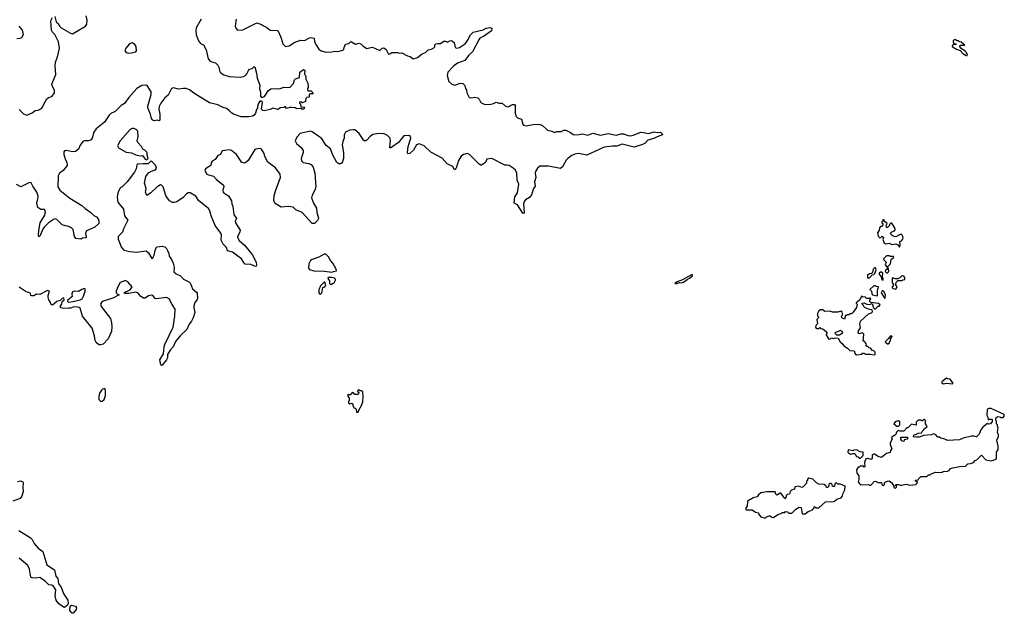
# Model space of a CAD drawing. Extents: x 2293139 to 2515392, y 824115 to 1006937.
# Tile 391 of 417: x 2430830 to 2442330, y 902581 to 909519. Entities that reach past the tile are written whole.
import ezdxf

# ---------------------------------------------------------------- set-up
doc = ezdxf.new("R2010")
doc.units = 0

msp = doc.modelspace()

# ---------------------------------------------------------------- linework, layer by layer
at = {"layer": '0CON10XD'}
for points in [[(2430825, 908468), (2430875, 908418), (2430915, 908403), (2430975, 908429), (2431012, 908458), (2431045, 908461), (2431085, 908480), (2431098, 908495), (2431115, 908540), (2431147, 908595), (2431165, 908611), (2431195, 908616), (2431210, 908625), (2431235, 908663), (2431236, 908695), (2431210, 908745), (2431207, 908765), (2431253, 908877), (2431243, 908975), (2431247, 909023), (2431271, 909085), (2431294, 909185), (2431285, 909260), (2431241, 909345), (2431212, 909372), (2431203, 909395), (2431194, 909505), (2431214, 909545)], [(2431240, 909555), (2431256, 909495), (2431285, 909470), (2431296, 909445), (2431315, 909425), (2431425, 909360), (2431445, 909354), (2431597, 909445), (2431614, 909466), (2431620, 909515), (2431607, 909565)], [(2430795, 909300), (2430835, 909302), (2430855, 909312), (2430876, 909344), (2430864, 909395), (2430825, 909443)], [(2432950, 909525), (2432893, 909425), (2432887, 909393), (2432891, 909341), (2432920, 909270), (2432942, 909242), (2432975, 909224), (2433009, 909165), (2433033, 909063), (2433055, 909036), (2433085, 909024)], [(2433360, 909525), (2433348, 909445), (2433358, 909418), (2433375, 909398), (2433435, 909401), (2433575, 909471), (2433605, 909483), (2433654, 909464), (2433676, 909446), (2433718, 909428), (2433755, 909396), (2433845, 909392), (2433881, 909315), (2433904, 909235), (2433935, 909204), (2433976, 909215), (2434045, 909256), (2434115, 909278), (2434158, 909275), (2434213, 909307), (2434235, 909312), (2434268, 909305), (2434274, 909266), (2434289, 909229), (2434325, 909175), (2434345, 909160), (2434405, 909139), (2434475, 909144), (2434505, 909152), (2434545, 909148), (2434605, 909163), (2434617, 909175), (2434619, 909195), (2434637, 909233), (2434675, 909242), (2434695, 909262), (2434705, 909262), (2434754, 909234), (2434795, 909246), (2434815, 909238), (2434841, 909211), (2434885, 909182), (2434945, 909198), (2434985, 909181), (2435035, 909159), (2435065, 909188), (2435085, 909190), (2435110, 909170), (2435138, 909118), (2435155, 909120), (2435175, 909137), (2435244, 909134), (2435265, 909127), (2435295, 909133), (2435360, 909095), (2435390, 909090), (2435425, 909060), (2435475, 909078), (2435530, 909120), (2435569, 909135), (2435600, 909165), (2435638, 909175), (2435668, 909192), (2435677, 909203), (2435678, 909225), (2435692, 909235), (2435715, 909242), (2435745, 909240), (2435785, 909268), (2435805, 909268), (2435825, 909258), (2435855, 909273), (2435875, 909277), (2435905, 909252), (2435918, 909195), (2435935, 909188), (2435965, 909194), (2436035, 909240), (2436061, 909275), (2436095, 909342), (2436126, 909374), (2436245, 909401), (2436280, 909420), (2436325, 909426), (2436345, 909420), (2436340, 909390), (2436247, 909323), (2436219, 909309), (2436205, 909302), (2436192, 909285), (2436117, 909145), (2436070, 909100), (2436028, 909042), (2435945, 909009), (2435895, 908974), (2435829, 908905), (2435821, 908865), (2435844, 908795), (2435876, 908766), (2435914, 908754), (2435975, 908777), (2436005, 908772), (2436028, 908748), (2436036, 908715), (2436049, 908695), (2436053, 908665), (2436081, 908611), (2436105, 908607), (2436145, 908613), (2436180, 908605), (2436195, 908592), (2436215, 908553), (2436255, 908531), (2436276, 908526), (2436335, 908530), (2436365, 908538), (2436395, 908556), (2436425, 908544), (2436465, 908543), (2436505, 908509), (2436535, 908501), (2436585, 908526), (2436608, 908528), (2436616, 908516), (2436618, 908428), (2436628, 908388), (2436645, 908370), (2436692, 908355), (2436707, 908297), (2436716, 908286), (2436745, 908279), (2436845, 908299), (2436905, 908294), (2436935, 908281), (2436995, 908228), (2437047, 908217), (2437075, 908202), (2437105, 908211), (2437154, 908214), (2437185, 908228), (2437208, 908228), (2437265, 908201), (2437295, 908178), (2437314, 908174), (2437365, 908176), (2437405, 908186), (2437465, 908170), (2437525, 908191), (2437615, 908169), (2437705, 908187), (2437795, 908171), (2437855, 908185), (2437884, 908186), (2437935, 908166), (2437965, 908162), (2437995, 908168), (2438085, 908204), (2438115, 908202), (2438173, 908187), (2438239, 908209), (2438275, 908200), (2438315, 908203), (2438333, 908185), (2438338, 908175), (2438275, 908150), (2438235, 908130), (2438165, 908111), (2438136, 908075), (2438105, 908059), (2438005, 908029), (2437865, 908063), (2437805, 908039), (2437755, 908040), (2437655, 908028), (2437455, 907935), (2437355, 907954), (2437313, 907947), (2437272, 907928), (2437232, 907898), (2437214, 907876), (2437170, 907800), (2437145, 907780), (2437005, 907806), (2436905, 907808), (2436876, 907785), (2436853, 907745), (2436850, 907725), (2436860, 907675), (2436842, 907625), (2436849, 907575), (2436832, 907545), (2436808, 907472), (2436785, 907442), (2436738, 907412), (2436724, 907395), (2436716, 907365), (2436723, 907265), (2436715, 907252), (2436705, 907258), (2436644, 907354), (2436604, 907375), (2436613, 907447), (2436643, 907495), (2436658, 907595), (2436642, 907645), (2436637, 907725), (2436619, 907759), (2436595, 907782), (2436545, 907814), (2436525, 907820), (2436495, 907819), (2436345, 907896), (2436285, 907888), (2436270, 907850), (2436225, 907818), (2436215, 907819), (2436195, 907829), (2436085, 907942), (2436055, 907954), (2436015, 907942), (2435986, 907924), (2435957, 907875), (2435932, 907795)], [(2432105, 909129), (2432135, 909133), (2432186, 909144), (2432196, 909154), (2432192, 909205), (2432175, 909228), (2432145, 909247), (2432112, 909235), (2432070, 909185), (2432058, 909155), (2432075, 909134), (2432105, 909129)], [(2441895, 909100), (2441900, 909115), (2441890, 909125), (2441890, 909135), (2441870, 909155), (2441830, 909180), (2441810, 909205), (2441815, 909220), (2441865, 909220), (2441870, 909225), (2441852, 909232), (2441827, 909257), (2441805, 909260), (2441795, 909270), (2441775, 909270), (2441755, 909286), (2441734, 909276), (2441731, 909261), (2441742, 909242), (2441770, 909235), (2441765, 909230), (2441732, 909228), (2441720, 909215), (2441720, 909205), (2441773, 909173), (2441815, 909160), (2441845, 909122), (2441885, 909100), (2441895, 909100)], [(2433085, 909024), (2433116, 909015), (2433145, 908986), (2433157, 908965), (2433169, 908909), (2433182, 908895), (2433216, 908875), (2433275, 908855), (2433405, 908848), (2433445, 908856), (2433470, 908870), (2433484, 908885), (2433501, 908925), (2433515, 908941), (2433545, 908948), (2433565, 908968), (2433575, 908968), (2433596, 908895), (2433603, 908835), (2433633, 908755), (2433629, 908709), (2433642, 908675), (2433641, 908625), (2433655, 908611), (2433688, 908622), (2433733, 908687), (2433765, 908709), (2433825, 908714), (2433865, 908709), (2433915, 908731), (2433985, 908728), (2434028, 908772), (2434040, 908815), (2434053, 908827), (2434098, 908842), (2434102, 908905), (2434145, 908937), (2434162, 908925), (2434158, 908885), (2434172, 908855), (2434173, 908823), (2434196, 908776), (2434200, 908725), (2434190, 908715), (2434190, 908695), (2434205, 908688), (2434235, 908687), (2434241, 908681), (2434258, 908652), (2434228, 908652), (2434210, 908645), (2434210, 908615), (2434185, 908610), (2434172, 908598), (2434168, 908562), (2434135, 908548), (2434115, 908560), (2434100, 908555), (2434100, 908545), (2434110, 908535), (2434112, 908502), (2434158, 908498), (2434150, 908475), (2434125, 908473), (2434115, 908482), (2434065, 908478), (2434047, 908487), (2434005, 908492), (2433985, 908492), (2433945, 908480), (2433935, 908500), (2433925, 908500), (2433917, 908493), (2433875, 908488), (2433845, 908469), (2433786, 908484), (2433755, 908469), (2433685, 908452), (2433668, 908458), (2433654, 908475), (2433664, 908555), (2433655, 908566), (2433642, 908568), (2433633, 908565), (2433612, 908528), (2433607, 908485), (2433595, 908470), (2433583, 908425), (2433568, 908402), (2433549, 908391), (2433505, 908382), (2433415, 908385), (2433326, 908415), (2433306, 908425), (2433281, 908455), (2433245, 908482), (2433205, 908493), (2433145, 908524), (2433045, 908548), (2432865, 908659), (2432815, 908698), (2432774, 908714), (2432744, 908716), (2432685, 908708), (2432625, 908722), (2432605, 908716), (2432565, 908635), (2432525, 908604), (2432478, 908542), (2432459, 908505), (2432456, 908475), (2432466, 908415), (2432466, 908344), (2432455, 908338), (2432435, 908343), (2432405, 908337), (2432385, 908346), (2432368, 908365), (2432358, 908415), (2432325, 908490), (2432325, 908508), (2432367, 908645), (2432367, 908677), (2432318, 908748), (2432295, 908754), (2432255, 908748), (2432197, 908713), (2432105, 908610), (2432055, 908539), (2432015, 908516), (2431946, 908445), (2431893, 908423), (2431875, 908405), (2431819, 908321), (2431722, 908245), (2431695, 908205), (2431678, 908135), (2431665, 908115), (2431635, 908102), (2431585, 908102), (2431568, 908095), (2431535, 908051), (2431515, 908005), (2431481, 907979), (2431445, 907975), (2431375, 907992), (2431354, 907985), (2431346, 907974), (2431346, 907945), (2431365, 907882), (2431382, 907855), (2431386, 907815), (2431337, 907755), (2431293, 907725), (2431280, 907695), (2431277, 907565), (2431297, 907525), (2431415, 907432), (2431555, 907349), (2431593, 907313), (2431662, 907265), (2431695, 907229), (2431727, 907215), (2431745, 907192), (2431756, 907165), (2431754, 907135), (2431707, 907095), (2431609, 907051), (2431599, 907025), (2431606, 906975), (2431600, 906970), (2431565, 906966), (2431544, 906954), (2431485, 906963), (2431472, 906985), (2431455, 907065), (2431437, 907087), (2431405, 907103), (2431365, 907108), (2431325, 907123), (2431265, 907185), (2431245, 907192), (2431225, 907185), (2431168, 907145), (2431116, 907095), (2431103, 907077), (2431065, 906988), (2431055, 906980), (2431051, 907005), (2431055, 907055), (2431069, 907145), (2431125, 907235), (2431132, 907272), (2431120, 907300), (2431075, 907300), (2431043, 907325), (2431030, 907375), (2431041, 907425), (2431044, 907455), (2431032, 907505), (2430983, 907575), (2430965, 907613), (2430955, 907617), (2430935, 907613), (2430845, 907566), (2430791, 907591)], [(2435932, 907795), (2435925, 907778), (2435915, 907768), (2435905, 907768), (2435889, 907805), (2435823, 907833), (2435765, 907902), (2435631, 907971), (2435556, 908045), (2435495, 908068), (2435464, 908056), (2435428, 907995), (2435395, 907962), (2435385, 907954), (2435365, 907953), (2435359, 907965), (2435368, 908035), (2435400, 908135), (2435393, 908153), (2435375, 908164), (2435315, 908162), (2435256, 908085), (2435165, 908022), (2435155, 908023), (2435152, 908032), (2435160, 908105), (2435156, 908135), (2435125, 908164), (2435086, 908186), (2435025, 908190), (2434955, 908176), (2434925, 908155), (2434885, 908110), (2434865, 908101), (2434845, 908110), (2434832, 908132), (2434795, 908188), (2434745, 908230), (2434725, 908233), (2434685, 908227), (2434635, 908204), (2434621, 908175), (2434619, 908135), (2434603, 908097), (2434598, 908055), (2434612, 907965), (2434612, 907895), (2434595, 907845), (2434578, 907835), (2434557, 907833), (2434535, 907850), (2434488, 907935), (2434459, 908009), (2434409, 908049), (2434357, 908125), (2434334, 908145), (2434245, 908209), (2434225, 908216), (2434105, 908187), (2434065, 908146), (2434047, 908105), (2434062, 908072), (2434118, 908025), (2434141, 907991), (2434142, 907965), (2434118, 907895), (2434121, 907871), (2434139, 907851), (2434208, 907838), (2434235, 907825), (2434258, 907795), (2434279, 907725), (2434288, 907565), (2434279, 907525), (2434245, 907467), (2434240, 907435), (2434260, 907375), (2434296, 907315), (2434299, 907265), (2434318, 907215), (2434319, 907195), (2434307, 907173), (2434275, 907138), (2434245, 907138), (2434129, 907265), (2434055, 907296), (2434025, 907329), (2433965, 907337), (2433885, 907328), (2433815, 907370), (2433800, 907405), (2433803, 907465), (2433825, 907539), (2433878, 907675), (2433874, 907715), (2433818, 907788), (2433728, 907855), (2433695, 907919), (2433684, 907955), (2433655, 908004), (2433645, 908011), (2433615, 908014), (2433575, 908003), (2433498, 907875), (2433475, 907852), (2433454, 907844), (2433425, 907850), (2433363, 907945), (2433305, 907989), (2433275, 907999), (2433195, 907988), (2433175, 907942), (2433145, 907930), (2433114, 907886), (2433077, 907865), (2433067, 907845), (2433062, 907815), (2433002, 907775), (2432994, 907755), (2433017, 907715), (2433035, 907704), (2433095, 907691), (2433130, 907650), (2433209, 907585), (2433216, 907566), (2433203, 907525), (2433206, 907505), (2433225, 907486), (2433251, 907471), (2433269, 907459), (2433302, 907402), (2433308, 907365), (2433320, 907335), (2433333, 907243), (2433361, 907195), (2433347, 907165), (2433349, 907145), (2433405, 907060), (2433400, 907035), (2433374, 906985), (2433376, 906965), (2433395, 906939), (2433455, 906883), (2433545, 906773), (2433591, 906685), (2433597, 906655), (2433593, 906637), (2433585, 906634), (2433529, 906659), (2433465, 906662), (2433444, 906684), (2433422, 906722), (2433377, 906757), (2433315, 906800), (2433259, 906819), (2433244, 906855), (2433208, 906895), (2433184, 906944), (2433187, 907003), (2433180, 907025), (2433113, 907113), (2433065, 907226), (2433051, 907285), (2433035, 907311), (2432921, 907401), (2432886, 907455), (2432822, 907495), (2432796, 907494), (2432778, 907485), (2432740, 907440), (2432665, 907392), (2432635, 907381), (2432615, 907384), (2432581, 907401), (2432548, 907445), (2432536, 907465), (2432504, 907565), (2432486, 907586), (2432475, 907588), (2432435, 907565), (2432357, 907493), (2432314, 907464), (2432300, 907505), (2432306, 907545), (2432288, 907608), (2432304, 907686), (2432335, 907729), (2432370, 907750), (2432415, 907764), (2432426, 907785), (2432415, 907820), (2432365, 907870), (2432330, 907835), (2432273, 907833), (2432208, 907832), (2432197, 907823), (2432190, 907775), (2432170, 907735), (2432086, 907624), (2432026, 907564), (2432012, 907558), (2432000, 907545), (2431978, 907495), (2431970, 907445), (2431977, 907385), (2432043, 907303), (2432055, 907225), (2432094, 907175), (2432044, 907075), (2432032, 907035), (2431982, 906985), (2431981, 906955), (2432021, 906855), (2432046, 906826), (2432115, 906810), (2432195, 906801), (2432306, 906816), (2432336, 906796), (2432375, 906728), (2432386, 906735), (2432401, 906765), (2432416, 906835), (2432432, 906865), (2432495, 906873), (2432525, 906864), (2432544, 906845), (2432555, 906820), (2432573, 906785), (2432577, 906755), (2432604, 906715), (2432621, 906675), (2432634, 906625), (2432632, 906572), (2432658, 906548), (2432707, 906525), (2432742, 906485), (2432804, 906455), (2432825, 906436), (2432848, 906375), (2432896, 906336), (2432903, 906323), (2432906, 906265), (2432898, 906242), (2432877, 906215), (2432865, 906170), (2432862, 906152), (2432874, 906096), (2432858, 906035), (2432836, 905995), (2432809, 905961), (2432782, 905898), (2432704, 905825), (2432651, 905759), (2432624, 905695), (2432587, 905655), (2432558, 905605), (2432556, 905565), (2432546, 905545), (2432495, 905480), (2432485, 905477), (2432477, 905485), (2432467, 905545), (2432508, 905612), (2432514, 905656), (2432516, 905695), (2432525, 905724), (2432623, 905927), (2432642, 906055), (2432644, 906135), (2432609, 906189), (2432575, 906258), (2432545, 906273), (2432425, 906256), (2432412, 906262), (2432385, 906294), (2432365, 906301), (2432335, 906292), (2432295, 906264), (2432275, 906263), (2432245, 906282), (2432214, 906324), (2432185, 906335), (2432105, 906319), (2432055, 906318), (2432050, 906325), (2432065, 906339), (2432119, 906361), (2432143, 906395), (2432095, 906454), (2432065, 906470), (2432005, 906448), (2431975, 906395), (2431957, 906345), (2431958, 906328), (2431971, 906311), (2431992, 906305), (2431916, 906264), (2431805, 906229), (2431787, 906215), (2431774, 906195), (2431780, 906165), (2431890, 906025), (2431904, 905975), (2431908, 905935), (2431903, 905875), (2431865, 905787), (2431805, 905728), (2431775, 905718), (2431755, 905720), (2431722, 905745), (2431711, 905771), (2431704, 905825), (2431675, 905915), (2431565, 906054), (2431535, 906148), (2431525, 906155), (2431485, 906161), (2431455, 906158), (2431425, 906146), (2431405, 906149), (2431345, 906143), (2431315, 906150), (2431302, 906165), (2431322, 906195), (2431328, 906225), (2431350, 906245), (2431347, 906267), (2431325, 906262), (2431303, 906237), (2431265, 906224), (2431215, 906182), (2431194, 906194), (2431188, 906215), (2431170, 906245), (2431162, 906275), (2431163, 906297), (2431180, 906345), (2431155, 906353), (2431065, 906308), (2431025, 906310), (2430995, 906290), (2430971, 906291), (2430960, 906295), (2430957, 906317), (2430950, 906325), (2430905, 906338), (2430825, 906393)], [(2432315, 907882), (2432330, 907895), (2432320, 907935), (2432320, 907965), (2432290, 907995), (2432267, 908007), (2432252, 908035), (2432208, 908085), (2432203, 908105), (2432212, 908155), (2432208, 908215), (2432190, 908235), (2432165, 908248), (2432145, 908248), (2432122, 908235), (2432002, 908105), (2431973, 908043), (2431985, 908022), (2432075, 907969), (2432135, 907963), (2432185, 907940), (2432238, 907928), (2432265, 907930), (2432295, 907890), (2432315, 907882)], [(2441105, 906862), (2441112, 906885), (2441110, 906925), (2441130, 906935), (2441146, 906954), (2441149, 906979), (2441135, 907010), (2441115, 907010), (2441065, 906982), (2441044, 906984), (2441020, 906995), (2441003, 907013), (2441000, 907025), (2441015, 907040), (2441048, 907052), (2441060, 907065), (2441052, 907072), (2441050, 907085), (2441025, 907130), (2441015, 907140), (2441005, 907140), (2440990, 907125), (2440988, 907112), (2440965, 907090), (2440955, 907092), (2440950, 907115), (2440960, 907135), (2440932, 907162), (2440925, 907180), (2440912, 907178), (2440910, 907165), (2440900, 907155), (2440900, 907145), (2440910, 907135), (2440910, 907115), (2440898, 907102), (2440885, 907100), (2440872, 907088), (2440870, 907055), (2440848, 907032), (2440855, 906990), (2440875, 906970), (2440888, 906972), (2440905, 906990), (2440918, 906975), (2440910, 906955), (2440922, 906915), (2440945, 906900), (2440985, 906908), (2441017, 906893), (2441065, 906900), (2441087, 906887), (2441105, 906862)], [(2434475, 906570), (2434495, 906574), (2434530, 906585), (2434528, 906605), (2434488, 906675), (2434460, 906705), (2434436, 906746), (2434405, 906778), (2434385, 906778), (2434325, 906742), (2434245, 906718), (2434227, 906703), (2434208, 906665), (2434202, 906615), (2434215, 906599), (2434265, 906584), (2434390, 906580), (2434475, 906570)], [(2440955, 906560), (2440965, 906562), (2440977, 906573), (2440980, 906585), (2440970, 906635), (2441000, 906665), (2441010, 906715), (2441040, 906745), (2441035, 906750), (2440995, 906750), (2440985, 906760), (2440955, 906760), (2440920, 906725), (2440922, 906712), (2440950, 906685), (2440940, 906655), (2440960, 906625), (2440960, 906605), (2440942, 906588), (2440940, 906575), (2440955, 906560)], [(2440755, 906500), (2440775, 906520), (2440782, 906538), (2440805, 906540), (2440818, 906552), (2440832, 906595), (2440827, 906617), (2440815, 906618), (2440798, 906605), (2440790, 906565), (2440778, 906552), (2440755, 906550), (2440745, 906540), (2440732, 906538), (2440733, 906503), (2440755, 906500)], [(2440915, 906480), (2440920, 906485), (2440908, 906508), (2440910, 906555), (2440897, 906567), (2440883, 906567), (2440870, 906555), (2440870, 906545), (2440890, 906515), (2440895, 906490), (2440905, 906480), (2440915, 906480)], [(2434345, 906312), (2434358, 906325), (2434372, 906388), (2434395, 906398), (2434407, 906413), (2434395, 906450), (2434385, 906450), (2434340, 906405), (2434340, 906395), (2434323, 906367), (2434322, 906325), (2434333, 906313), (2434345, 906312)], [(2434465, 906420), (2434475, 906430), (2434485, 906430), (2434505, 906450), (2434517, 906473), (2434517, 906487), (2434505, 906498), (2434475, 906507), (2434434, 906506), (2434430, 906495), (2434450, 906465), (2434450, 906435), (2434465, 906420)], [(2438505, 906434), (2438535, 906448), (2438555, 906443), (2438585, 906450), (2438625, 906482), (2438655, 906498), (2438687, 906525), (2438687, 906537), (2438675, 906538), (2438571, 906479), (2438508, 906455), (2438480, 906435), (2438505, 906434)], [(2441065, 906370), (2441078, 906395), (2441060, 906425), (2441070, 906455), (2441085, 906470), (2441135, 906472), (2441145, 906480), (2441168, 906482), (2441170, 906505), (2441155, 906520), (2441133, 906527), (2441108, 906502), (2441085, 906490), (2441055, 906490), (2441025, 906500), (2441020, 906495), (2441020, 906445), (2441030, 906435), (2441030, 906405), (2441020, 906395), (2441022, 906385), (2441045, 906372), (2441065, 906370)], [(2431405, 906217), (2431455, 906224), (2431536, 906244), (2431558, 906255), (2431575, 906287), (2431594, 906345), (2431593, 906373), (2431585, 906378), (2431555, 906367), (2431515, 906342), (2431465, 906347), (2431445, 906337), (2431439, 906315), (2431443, 906285), (2431390, 906235), (2431390, 906225), (2431405, 906217)], [(2440845, 906290), (2440850, 906295), (2440850, 906345), (2440860, 906395), (2440835, 906400), (2440825, 906410), (2440805, 906410), (2440760, 906365), (2440777, 906347), (2440783, 906313), (2440792, 906302), (2440845, 906290)], [(2440935, 906260), (2440940, 906265), (2440942, 906305), (2440925, 906340), (2440915, 906350), (2440905, 906350), (2440890, 906325), (2440935, 906260)], [(2440605, 905600), (2440665, 905610), (2440675, 905620), (2440695, 905620), (2440705, 905610), (2440765, 905610), (2440815, 905602), (2440820, 905605), (2440820, 905635), (2440805, 905650), (2440792, 905652), (2440768, 905678), (2440752, 905682), (2440735, 905700), (2440725, 905700), (2440712, 905712), (2440720, 905725), (2440710, 905735), (2440708, 905748), (2440695, 905760), (2440682, 905762), (2440690, 905845), (2440675, 905860), (2440635, 905848), (2440622, 905855), (2440628, 905882), (2440652, 905918), (2440641, 905965), (2440652, 905995), (2440745, 906080), (2440778, 906092), (2440790, 906105), (2440788, 906128), (2440755, 906132), (2440697, 906157), (2440687, 906177), (2440672, 906185), (2440670, 906205), (2440695, 906210), (2440723, 906193), (2440755, 906190), (2440785, 906200), (2440802, 906152), (2440815, 906140), (2440825, 906140), (2440855, 906170), (2440868, 906172), (2440880, 906185), (2440862, 906202), (2440772, 906212), (2440760, 906225), (2440760, 906245), (2440770, 906255), (2440765, 906270), (2440755, 906260), (2440715, 906260), (2440707, 906277), (2440675, 906280), (2440662, 906288), (2440660, 906275), (2440639, 906241), (2440615, 906220), (2440600, 906215), (2440600, 906205), (2440610, 906195), (2440602, 906155), (2440565, 906100), (2440545, 906080), (2440525, 906080), (2440515, 906070), (2440495, 906070), (2440485, 906060), (2440475, 906060), (2440465, 906020), (2440432, 906035), (2440430, 906055), (2440440, 906065), (2440440, 906085), (2440435, 906100), (2440422, 906112), (2440385, 906102), (2440325, 906102), (2440295, 906112), (2440235, 906108), (2440205, 906128), (2440185, 906128), (2440162, 906115), (2440148, 906085), (2440150, 906055), (2440160, 906045), (2440160, 906035), (2440140, 906015), (2440150, 905965), (2440128, 905945), (2440123, 905923), (2440145, 905910), (2440165, 905910), (2440175, 905920), (2440185, 905910), (2440207, 905907), (2440226, 905896), (2440258, 905868), (2440260, 905855), (2440250, 905845), (2440250, 905835), (2440275, 905790), (2440285, 905780), (2440290, 905785), (2440315, 905800), (2440335, 905792), (2440355, 905800), (2440388, 905798), (2440412, 905755), (2440438, 905735), (2440457, 905707), (2440499, 905679), (2440525, 905652), (2440578, 905648), (2440590, 905615), (2440605, 905600)], [(2440405, 905830), (2440375, 905830), (2440350, 905855), (2440363, 905867), (2440387, 905873), (2440415, 905890), (2440436, 905876), (2440440, 905865), (2440435, 905850), (2440405, 905830)], [(2440975, 905730), (2440988, 905742), (2440990, 905755), (2441000, 905765), (2441000, 905785), (2441020, 905815), (2441015, 905820), (2440995, 905820), (2440978, 905792), (2440940, 905755), (2440965, 905730), (2440975, 905730)], [(2441725, 905263), (2441730, 905265), (2441728, 905275), (2441698, 905318), (2441665, 905320), (2441655, 905330), (2441602, 905285), (2441602, 905275), (2441615, 905263), (2441655, 905271), (2441725, 905263)], [(2431778, 905058), (2431795, 905060), (2431815, 905080), (2431832, 905125), (2431832, 905185), (2431825, 905210), (2431798, 905202), (2431785, 905190), (2431763, 905155), (2431754, 905116), (2431755, 905080), (2431778, 905058)], [(2434785, 904930), (2434790, 904955), (2434822, 905008), (2434837, 905053), (2434840, 905115), (2434838, 905168), (2434825, 905180), (2434805, 905180), (2434795, 905190), (2434782, 905188), (2434770, 905175), (2434790, 905165), (2434785, 905140), (2434745, 905140), (2434728, 905158), (2434715, 905160), (2434688, 905132), (2434675, 905140), (2434660, 905125), (2434680, 905095), (2434680, 905065), (2434670, 905055), (2434672, 905042), (2434685, 905030), (2434708, 905038), (2434720, 905025), (2434720, 905005), (2434730, 904995), (2434732, 904982), (2434748, 904978), (2434760, 904965), (2434762, 904932), (2434785, 904930)], [(2441055, 904040), (2441070, 904055), (2441070, 904065), (2441060, 904075), (2441063, 904087), (2441095, 904088), (2441115, 904078), (2441135, 904078), (2441185, 904090), (2441228, 904078), (2441295, 904088), (2441306, 904094), (2441320, 904115), (2441294, 904124), (2441292, 904138), (2441325, 904140), (2441330, 904155), (2441355, 904178), (2441425, 904180), (2441445, 904200), (2441465, 904200), (2441475, 904210), (2441528, 904232), (2441575, 904228), (2441605, 904230), (2441615, 904240), (2441667, 904243), (2441685, 904250), (2441695, 904270), (2441728, 904282), (2441805, 904297), (2441875, 904300), (2441903, 904327), (2441935, 904330), (2441970, 904345), (2441990, 904365), (2442010, 904375), (2442065, 904430), (2442116, 904374), (2442175, 904364), (2442235, 904382), (2442240, 904395), (2442240, 904465), (2442260, 904495), (2442260, 904535), (2442242, 904605), (2442262, 904648), (2442262, 904665), (2442252, 904695), (2442260, 904755), (2442250, 904765), (2442250, 904785), (2442240, 904795), (2442240, 904825), (2442230, 904835), (2442230, 904865), (2442255, 904880), (2442277, 904877), (2442285, 904870), (2442315, 904870), (2442330, 904885), (2442328, 904905), (2442176, 904976), (2442148, 904975), (2442133, 904965), (2442130, 904955), (2442127, 904895), (2442138, 904875), (2442142, 904842), (2442155, 904850), (2442185, 904850), (2442190, 904845), (2442187, 904823), (2442170, 904795), (2442145, 904792), (2442135, 904800), (2442078, 904755), (2442056, 904724), (2442037, 904675), (2442007, 904643), (2441975, 904652), (2441948, 904652), (2441851, 904629), (2441805, 904608), (2441665, 904602), (2441635, 904618), (2441588, 904628), (2441575, 904640), (2441555, 904640), (2441525, 904670), (2441505, 904678), (2441475, 904668), (2441385, 904660), (2441335, 904640), (2441305, 904638), (2441270, 904645), (2441272, 904668), (2441295, 904670), (2441325, 904688), (2441365, 904690), (2441370, 904705), (2441390, 904725), (2441390, 904735), (2441430, 904765), (2441410, 904795), (2441410, 904835), (2441398, 904848), (2441392, 904848), (2441375, 904830), (2441365, 904830), (2441355, 904840), (2441325, 904840), (2441300, 904815), (2441300, 904785), (2441295, 904780), (2441245, 904790), (2441205, 904750), (2441192, 904748), (2441155, 904710), (2441115, 904710), (2441092, 904718), (2441072, 904698), (2441065, 904670), (2441012, 904635), (2441020, 904615), (2440998, 904575), (2440998, 904555), (2441018, 904505), (2441000, 904485), (2440998, 904462), (2440955, 904450), (2440895, 904400), (2440855, 904413), (2440815, 904440), (2440805, 904440), (2440788, 904432), (2440787, 904393), (2440775, 904380), (2440735, 904392), (2440713, 904387), (2440698, 904342), (2440700, 904295), (2440695, 904290), (2440685, 904300), (2440648, 904302), (2440635, 904290), (2440625, 904290), (2440603, 904257), (2440608, 904218), (2440632, 904188), (2440632, 904145), (2440622, 904115), (2440652, 904082), (2440745, 904088), (2440767, 904073), (2440800, 904105), (2440805, 904120), (2440825, 904127), (2440858, 904108), (2440895, 904110), (2440900, 904085), (2440915, 904070), (2440930, 904085), (2440930, 904105), (2440937, 904113), (2440965, 904127), (2440985, 904128), (2441016, 904106), (2441040, 904065), (2441040, 904055), (2441055, 904040)], [(2441095, 904770), (2441110, 904785), (2441108, 904818), (2441095, 904830), (2441055, 904820), (2441040, 904795), (2441075, 904770), (2441095, 904770)], [(2441155, 904590), (2441130, 904595), (2441130, 904605), (2441120, 904615), (2441122, 904638), (2441198, 904638), (2441200, 904615), (2441162, 904608), (2441155, 904590)], [(2440645, 904390), (2440680, 904425), (2440680, 904465), (2440645, 904470), (2440605, 904490), (2440573, 904487), (2440565, 904480), (2440505, 904490), (2440503, 904465), (2440515, 904452), (2440535, 904442), (2440555, 904450), (2440585, 904450), (2440602, 904412), (2440625, 904410), (2440645, 904390)], [(2439535, 903692), (2439553, 903707), (2439585, 903720), (2439595, 903720), (2439613, 903703), (2439635, 903702), (2439683, 903737), (2439722, 903748), (2439735, 903760), (2439765, 903760), (2439775, 903770), (2439797, 903767), (2439815, 903750), (2439847, 903753), (2439895, 903800), (2439935, 903820), (2439957, 903817), (2439964, 903764), (2439972, 903745), (2440005, 903742), (2440039, 903771), (2440088, 903792), (2440110, 903815), (2440115, 903830), (2440133, 903813), (2440165, 903812), (2440240, 903885), (2440335, 903887), (2440348, 903892), (2440374, 903916), (2440425, 903932), (2440442, 903955), (2440448, 903985), (2440468, 904025), (2440470, 904065), (2440415, 904090), (2440385, 904090), (2440365, 904110), (2440350, 904095), (2440348, 904062), (2440325, 904062), (2440320, 904085), (2440307, 904097), (2440295, 904098), (2440282, 904088), (2440275, 904060), (2440265, 904050), (2440255, 904050), (2440250, 904065), (2440227, 904087), (2440165, 904092), (2440137, 904107), (2440095, 904150), (2440045, 904160), (2440032, 904148), (2440030, 904135), (2440020, 904125), (2440018, 904102), (2439979, 904061), (2439965, 904050), (2439925, 904068), (2439882, 904058), (2439878, 904032), (2439845, 904020), (2439830, 904005), (2439820, 903975), (2439795, 903970), (2439785, 903960), (2439777, 903933), (2439765, 903920), (2439760, 903935), (2439720, 903985), (2439713, 903987), (2439675, 903962), (2439662, 903972), (2439655, 904000), (2439555, 904000), (2439485, 903988), (2439460, 903965), (2439445, 903942), (2439398, 903932), (2439365, 903910), (2439352, 903908), (2439332, 903888), (2439328, 903835), (2439310, 903815), (2439310, 903795), (2439315, 903790), (2439385, 903790), (2439425, 903762), (2439460, 903755), (2439460, 903745), (2439485, 903710), (2439535, 903692)], [(2430805, 904121), (2430845, 904128), (2430865, 904116), (2430872, 904102), (2430867, 904055), (2430870, 904005), (2430855, 903950), (2430835, 903924), (2430750, 903890)], [(2430820, 903550), (2430952, 903465), (2430975, 903442), (2431001, 903395), (2431044, 903344), (2431101, 903305), (2431146, 903146), (2431235, 903090), (2431251, 903015), (2431276, 902986), (2431284, 902924), (2431310, 902895), (2431346, 902806), (2431393, 902735), (2431398, 902695), (2431390, 902675), (2431355, 902648), (2431342, 902652), (2431285, 902694), (2431256, 902735), (2431246, 902785), (2431251, 902855), (2431222, 902902), (2431205, 902911), (2431172, 902915), (2431127, 902957), (2431065, 903001), (2431015, 902990), (2430975, 902996), (2430960, 903005), (2430943, 903095), (2430925, 903138), (2430823, 903225)], [(2431441, 902581), (2431414, 902614), (2431420, 902665), (2431434, 902676), (2431480, 902665), (2431492, 902645), (2431490, 902625), (2431455, 902582), (2431441, 902581)]]:
    msp.add_lwpolyline(points, dxfattribs=at)

doc.saveas('drawing.dxf')
